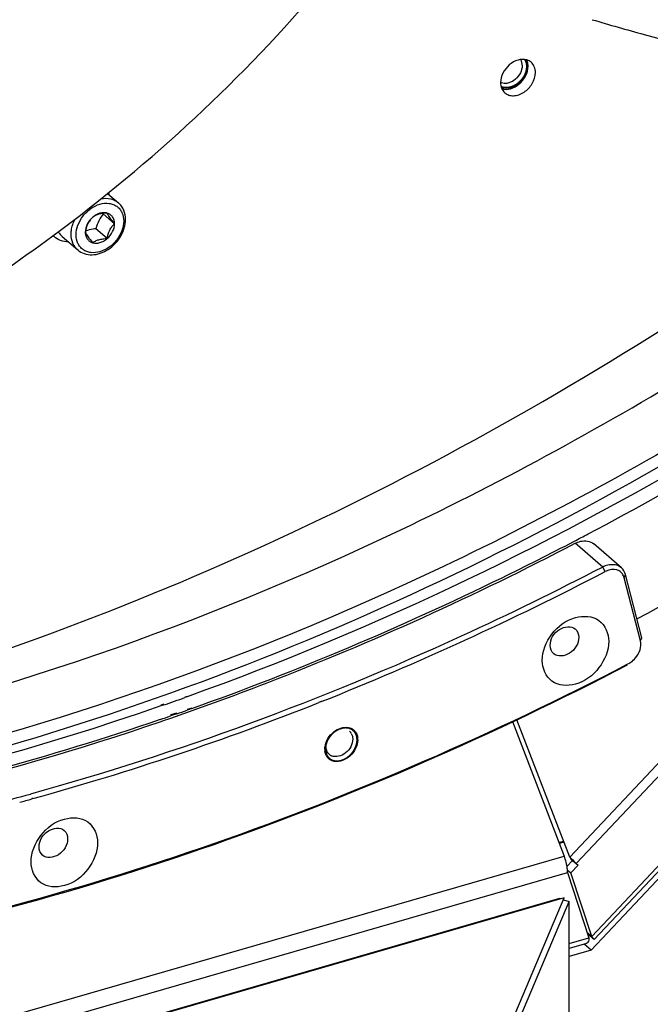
# Model space of a CAD drawing. Header units: millimetres. Extents: x 0 to 420, y 0 to 297.
# Tile 363 of 502: x 363 to 372, y 167 to 181. Entities that reach past the tile are written whole.
import ezdxf

# ---------------------------------------------------------------- set-up
doc = ezdxf.new("R2010")
doc.units = ezdxf.units.MM
doc.header["$LTSCALE"] = 23.1
doc.layers.get('0').update_dxf_attribs({"linetype": 'CONTINUOUS'})
doc.layers.add('02___PRT_ALL_AXES', color=7, linetype='CONTINUOUS')

msp = doc.modelspace()

# ---------------------------------------------------------------- linework, layer by layer
at = {"color": 7, "linetype": 'CONTINUOUS'}
for p, q in [((394.253, 192.71), (370.813, 167.851)), ((370.821, 168.037), (387.511, 185.745)), ((387.545, 185.708), (370.855, 167.999)), ((364.207, 178.181), (364.355, 178.054)), ((364.301, 177.769), (364.146, 177.903)), ((364.201, 177.566), (364.046, 177.701)), ((363.474, 177.593), (363.46, 177.605)), ((363.585, 177.596), (363.798, 177.411)), ((370.611, 169.034), (377.261, 176.089)), ((370.52, 169.122), (376.674, 175.651)), ((370.971, 173.082), (370.596, 173.406)), ((371.226, 173.072), (370.851, 173.397)), ((371.006, 173.021), (370.971, 173.082)), ((371.266, 172.935), (371.283, 172.979)), ((371.488, 172.073), (371.266, 172.935)), ((371.505, 172.117), (371.283, 172.979)), ((371.488, 172.073), (371.505, 172.117)), ((371.307, 171.755), (371.326, 171.765)), ((371.307, 171.755), (371.326, 171.765)), ((367.126, 171.247), (367.093, 171.234)), ((367.127, 171.244), (367.094, 171.231)), ((364.936, 170.975), (364.968, 170.986)), ((364.936, 170.974), (364.968, 170.985)), ((370.52, 169.122), (369.797, 170.998)), ((369.739, 170.971), (370.446, 169.135)), ((363.185, 169.924), (363.17, 169.92)), ((363.185, 169.92), (363.17, 169.916)), ((370.374, 169.323), (370.435, 169.341)), ((370.44, 169.328), (370.379, 169.31)), ((347.999, 162.655), (370.446, 169.135)), ((370.52, 169.122), (370.535, 169.1)), ((370.535, 169.1), (370.611, 169.034)), ((370.635, 169.01), (370.538, 168.907)), ((370.559, 169.076), (370.635, 169.01)), ((370.611, 169.034), (370.635, 169.01)), ((348.043, 162.434), (370.49, 168.913)), ((370.488, 168.95), (370.538, 168.907)), ((370.49, 168.913), (370.782, 168.022)), ((370.821, 168.037), (370.538, 168.907)), ((370.446, 168.565), (348.234, 162.153)), ((369.736, 166.885), (370.446, 168.565)), ((370.381, 168.556), (370.446, 168.565)), ((369.801, 166.839), (370.511, 168.518)), ((370.436, 168.54), (370.511, 168.518)), ((370.511, 153.148), (370.511, 168.518)), ((370.511, 167.944), (370.782, 168.022)), ((370.821, 168.037), (370.76, 168.089)), ((370.761, 168.086), (370.824, 168.023)), ((370.824, 168.023), (370.765, 168.074)), ((370.749, 167.943), (370.511, 167.874)), ((370.813, 167.851), (370.717, 167.934)), ((370.813, 167.851), (370.511, 167.763))]:
    msp.add_line(p, q, dxfattribs=at)
at = {"color": 3, "linetype": 'CONTINUOUS'}
for p, q in [((370.535, 169.1), (370.559, 169.076)), ((370.483, 168.995), (370.559, 169.076)), ((370.381, 168.556), (348.169, 162.144))]:
    msp.add_line(p, q, dxfattribs=at)
at = {"color": 7, "linetype": 'CONTINUOUS'}
for centre, radius, start, end in [((369.713, 179.915), 0.225, 359.2359, 359.9994), ((369.632, 179.809), 0.126, 243.1076, 250.5249), ((363.869, 178.102), 0.365, 9.5189, 14.5402), ((366.904, 180.025), 3.48, 217.4698, 217.5899), ((363.659, 177.806), 0.282, 225.3912, 229.1039), ((351.6, 210.28), 42.01, 291.6903, 297.5123), ((371.189, 172.029), 0.298, 297.5527, 303.6977), ((352.894, 207.09), 38.568, 285.476, 291.6032), ((367.434, 170.751), 0.118, 42.6069, 49.1303), ((367.47, 170.739), 0.154, 60.0508, 70.5842), ((367.431, 170.749), 0.122, 30.7879, 42.5451), ((367.413, 170.725), 0.211, 359.9278, 8.5473), ((367.385, 170.595), 0.211, 179.9278, 188.5473), ((367.443, 170.591), 0.269, 164.812, 172.0002), ((367.331, 170.579), 0.154, 207.6891, 218.2312), ((367.315, 170.613), 0.12, 229.1507, 240.9362), ((367.316, 170.616), 0.123, 240.917, 246.3579), ((353.53, 204.938), 36.255, 284.6072, 285.3905), ((353.506, 205.049), 36.438, 285.1108, 285.3799)]:
    msp.add_arc(centre, radius, start, end, dxfattribs=at)
for points, knots in [([(371.439, 172.373), (373.022, 173.224), (379.263, 177.066), (384.626, 182.302), (387.931, 186.727)], [0, 0, 0, 0, 0.245426, 1, 1, 1, 1]), ([(362.042, 176.637), (362.525, 176.941), (364.386, 178.21), (366.06, 179.757), (367.143, 181.041)], [0, 0, 0, 0, 0.253487, 1, 1, 1, 1]), ([(353.41, 169.969), (355.486, 170.112), (359.723, 170.822), (365.926, 172.997), (371.949, 176.234), (375.679, 179.001), (377.463, 180.526)], [0, 0, 0, 0, 0.23396, 0.479862, 0.736111, 1, 1, 1, 1]), ([(370.828, 180.554), (371.064, 180.484), (371.933, 180.237), (372.814, 180.028), (373.461, 179.914)], [0, 0, 0, 0, 0.272471, 1, 1, 1, 1]), ([(369.846, 180.009), (369.862, 179.985), (369.879, 179.92), (369.851, 179.822), (369.786, 179.737), (369.722, 179.7), (369.689, 179.69)], [0, 0, 0, 0, 0.217741, 0.469435, 0.740318, 1, 1, 1, 1]), ([(369.915, 180.009), (369.919, 180.002), (369.933, 179.973), (369.939, 179.94), (369.939, 179.915)], [0, 0, 0, 0, 0.23997, 1, 1, 1, 1]), ([(369.939, 179.912), (369.938, 179.85), (369.885, 179.723), (369.775, 179.643), (369.714, 179.625)], [0, 0, 0, 0, 0.494676, 1, 1, 1, 1]), ([(369.714, 179.625), (369.703, 179.622), (369.66, 179.613), (369.615, 179.617), (369.586, 179.628)], [0, 0, 0, 0, 0.26789, 1, 1, 1, 1]), ([(369.689, 179.69), (369.68, 179.688), (369.648, 179.681), (369.613, 179.683), (369.59, 179.691)], [0, 0, 0, 0, 0.266736, 1, 1, 1, 1]), ([(343.786, 171.669), (344.976, 171.201), (347.479, 170.452), (351.426, 169.92), (355.552, 169.97), (361.292, 170.823), (368.519, 173.361), (373.795, 176.641), (376.308, 178.567)], [0, 0, 0, 0, 0.110691, 0.22497, 0.343508, 0.466632, 0.725895, 1, 1, 1, 1]), ([(364.118, 178.11), (364.16, 178.118), (364.227, 178.118), (364.306, 178.089), (364.34, 178.067), (364.355, 178.054)], [0, 0, 0, 0, 0.51958, 0.762837, 1, 1, 1, 1]), ([(376.888, 178.065), (374.375, 176.138), (369.099, 172.859), (361.872, 170.32), (356.132, 169.468), (352.006, 169.418), (348.059, 169.949), (345.556, 170.699), (344.366, 171.167)], [0, 0, 0, 0, 0.274105, 0.533368, 0.656492, 0.77503, 0.889309, 1, 1, 1, 1]), ([(363.777, 177.617), (363.777, 177.662), (363.796, 177.755), (363.867, 177.879), (363.971, 177.979), (364.094, 178.042), (364.204, 178.054), (364.282, 178.035), (364.332, 178.009), (364.374, 177.97), (364.415, 177.905), (364.426, 177.844), (364.426, 177.805)], [0, 0, 0, 0, 0.129668, 0.269359, 0.410763, 0.544839, 0.665836, 0.721902, 0.775957, 0.829435, 0.883905, 1, 1, 1, 1]), ([(364.451, 177.826), (364.451, 177.869), (364.44, 177.935), (364.398, 178.009), (364.37, 178.04), (364.355, 178.054)], [0, 0, 0, 0, 0.511244, 0.757317, 1, 1, 1, 1]), ([(351.317, 169.382), (353.429, 169.205), (357.831, 169.348), (364.411, 170.916), (370.912, 173.765), (374.97, 176.406), (376.921, 177.898)], [0, 0, 0, 0, 0.230791, 0.475272, 0.73256, 1, 1, 1, 1]), ([(363.708, 177.626), (363.708, 177.643), (363.713, 177.714), (363.736, 177.783), (363.761, 177.831)], [0, 0, 0, 0, 0.238621, 1, 1, 1, 1]), ([(364.001, 177.855), (363.989, 177.843), (363.964, 177.816), (363.923, 177.75), (363.908, 177.692), (363.901, 177.653)], [0, 0, 0, 0, 0.230581, 0.47882, 1, 1, 1, 1]), ([(364.001, 177.855), (363.971, 177.829), (363.923, 177.767), (363.901, 177.69), (363.901, 177.653)], [0, 0, 0, 0, 0.51821, 1, 1, 1, 1]), ([(364.201, 177.913), (364.186, 177.917), (364.152, 177.921), (364.1, 177.913), (364.048, 177.89), (364.016, 177.868), (364.001, 177.855)], [0, 0, 0, 0, 0.224948, 0.467386, 0.727185, 1, 1, 1, 1]), ([(364.201, 177.913), (364.181, 177.912), (364.143, 177.91), (364.087, 177.9), (364.04, 177.881), (364.013, 177.864), (364.001, 177.855)], [0, 0, 0, 0, 0.28232, 0.551495, 0.791281, 1, 1, 1, 1]), ([(364.146, 177.903), (364.124, 177.874), (364.083, 177.81), (364.057, 177.738), (364.046, 177.701)], [0, 0, 0, 0, 0.486957, 1, 1, 1, 1]), ([(364.301, 177.769), (364.279, 177.796), (364.242, 177.842), (364.211, 177.892), (364.201, 177.913)], [0, 0, 0, 0, 0.612491, 1, 1, 1, 1]), ([(364.301, 177.769), (364.301, 177.785), (364.297, 177.818), (364.277, 177.862), (364.244, 177.895), (364.216, 177.909), (364.201, 177.913)], [0, 0, 0, 0, 0.266795, 0.515912, 0.756237, 1, 1, 1, 1]), ([(364.426, 177.805), (364.426, 177.76), (364.407, 177.667), (364.336, 177.543), (364.232, 177.442), (364.108, 177.38), (363.999, 177.367), (363.921, 177.386), (363.871, 177.413), (363.829, 177.451), (363.788, 177.517), (363.777, 177.577), (363.777, 177.617)], [0, 0, 0, 0, 0.129668, 0.269359, 0.410763, 0.544839, 0.665836, 0.721902, 0.775957, 0.829435, 0.883905, 1, 1, 1, 1]), ([(363.798, 177.411), (363.824, 177.389), (363.887, 177.353), (363.996, 177.339), (364.11, 177.36), (364.218, 177.414), (364.314, 177.494), (364.389, 177.595), (364.439, 177.707), (364.451, 177.787), (364.451, 177.826)], [0, 0, 0, 0, 0.110355, 0.224909, 0.346504, 0.475444, 0.609358, 0.744151, 0.875428, 1, 1, 1, 1]), ([(364.046, 177.701), (364.034, 177.699), (363.986, 177.692), (363.938, 177.681), (363.904, 177.669)], [0, 0, 0, 0, 0.261215, 1, 1, 1, 1]), ([(364.201, 177.566), (364.208, 177.606), (364.223, 177.664), (364.264, 177.729), (364.289, 177.756), (364.301, 177.769)], [0, 0, 0, 0, 0.52118, 0.769419, 1, 1, 1, 1]), ([(364.201, 177.566), (364.231, 177.593), (364.28, 177.654), (364.301, 177.732), (364.301, 177.769)], [0, 0, 0, 0, 0.51821, 1, 1, 1, 1]), ([(363.672, 177.52), (363.636, 177.521), (363.564, 177.533), (363.5, 177.57), (363.474, 177.593)], [0, 0, 0, 0, 0.51308, 1, 1, 1, 1]), ([(363.533, 177.659), (363.537, 177.653), (363.551, 177.63), (363.57, 177.609), (363.585, 177.596)], [0, 0, 0, 0, 0.25312, 1, 1, 1, 1]), ([(363.798, 177.411), (363.784, 177.424), (363.758, 177.452), (363.719, 177.523), (363.708, 177.585), (363.708, 177.626)], [0, 0, 0, 0, 0.238021, 0.481682, 1, 1, 1, 1]), ([(363.901, 177.653), (363.911, 177.632), (363.942, 177.582), (363.979, 177.537), (364.001, 177.509)], [0, 0, 0, 0, 0.387509, 1, 1, 1, 1]), ([(363.901, 177.653), (363.901, 177.636), (363.905, 177.604), (363.926, 177.56), (363.959, 177.526), (363.987, 177.513), (364.001, 177.509)], [0, 0, 0, 0, 0.266795, 0.515912, 0.756237, 1, 1, 1, 1]), ([(364.001, 177.509), (364.017, 177.504), (364.051, 177.5), (364.103, 177.509), (364.155, 177.531), (364.187, 177.554), (364.201, 177.566)], [0, 0, 0, 0, 0.224948, 0.467386, 0.727185, 1, 1, 1, 1]), ([(364.001, 177.509), (364.013, 177.518), (364.04, 177.535), (364.087, 177.553), (364.143, 177.563), (364.181, 177.566), (364.201, 177.566)], [0, 0, 0, 0, 0.208719, 0.448505, 0.71768, 1, 1, 1, 1]), ([(364.968, 170.985), (365.444, 171.148), (367.365, 171.847), (369.23, 172.695), (370.596, 173.406)], [0, 0, 0, 0, 0.246299, 1, 1, 1, 1]), ([(370.596, 173.406), (370.618, 173.418), (370.699, 173.451), (370.804, 173.438), (370.851, 173.397)], [0, 0, 0, 0, 0.284151, 1, 1, 1, 1]), ([(370.971, 173.082), (370.335, 172.751), (367.814, 171.517), (365.166, 170.538), (363.152, 169.983)], [0, 0, 0, 0, 0.255454, 1, 1, 1, 1]), ([(371.226, 173.072), (371.179, 173.113), (371.074, 173.126), (370.993, 173.093), (370.971, 173.082)], [0, 0, 0, 0, 0.715849, 1, 1, 1, 1]), ([(371.196, 173.029), (371.156, 173.052), (371.082, 173.054), (371.022, 173.029), (371.006, 173.021)], [0, 0, 0, 0, 0.721295, 1, 1, 1, 1]), ([(370.145, 171.806), (370.145, 171.934), (370.253, 172.191), (370.556, 172.426), (370.954, 172.411), (371.054, 172.173), (371.054, 172.068)], [0, 0, 0, 0, 0.271497, 0.54949, 0.778708, 1, 1, 1, 1]), ([(370.254, 172.011), (370.254, 172.095), (370.34, 172.256), (370.542, 172.284), (370.596, 172.237)], [0, 0, 0, 0, 0.540244, 1, 1, 1, 1]), ([(371.054, 172.068), (371.054, 171.94), (370.945, 171.683), (370.642, 171.448), (370.244, 171.464), (370.145, 171.702), (370.145, 171.806)], [0, 0, 0, 0, 0.271497, 0.54949, 0.778708, 1, 1, 1, 1]), ([(370.644, 172.123), (370.644, 172.039), (370.558, 171.879), (370.356, 171.85), (370.302, 171.897)], [0, 0, 0, 0, 0.540244, 1, 1, 1, 1]), ([(371.354, 171.781), (371.379, 171.798), (371.461, 171.87), (371.508, 171.995), (371.488, 172.073)], [0, 0, 0, 0, 0.269539, 1, 1, 1, 1]), ([(355.87, 167.29), (357.154, 167.362), (362.507, 167.993), (367.68, 169.857), (371.311, 171.747)], [0, 0, 0, 0, 0.239193, 1, 1, 1, 1]), ([(355.904, 167.313), (357.186, 167.386), (362.524, 168.014), (367.685, 169.871), (371.307, 171.755)], [0, 0, 0, 0, 0.239204, 1, 1, 1, 1]), ([(355.834, 169.145), (356.586, 169.188), (359.674, 169.479), (362.715, 170.215), (364.936, 170.974)], [0, 0, 0, 0, 0.242864, 1, 1, 1, 1]), ([(367.183, 170.661), (367.203, 170.736), (367.294, 170.864), (367.457, 170.907), (367.521, 170.885)], [0, 0, 0, 0, 0.532682, 1, 1, 1, 1]), ([(367.556, 170.734), (367.556, 170.662), (367.484, 170.526), (367.326, 170.478), (367.267, 170.504)], [0, 0, 0, 0, 0.526209, 1, 1, 1, 1]), ([(367.624, 170.725), (367.624, 170.72), (367.624, 170.708), (367.623, 170.697), (367.622, 170.692)], [0, 0, 0, 0, 0.494449, 1, 1, 1, 1]), ([(367.174, 170.595), (367.174, 170.6), (367.174, 170.612), (367.176, 170.623), (367.176, 170.628)], [0, 0, 0, 0, 0.494449, 1, 1, 1, 1]), ([(367.622, 170.692), (367.611, 170.611), (367.522, 170.465), (367.347, 170.411), (367.277, 170.435)], [0, 0, 0, 0, 0.528387, 1, 1, 1, 1]), ([(363.161, 169.056), (363.161, 169.184), (363.27, 169.441), (363.572, 169.676), (363.97, 169.661), (364.07, 169.423), (364.07, 169.318)], [0, 0, 0, 0, 0.271497, 0.54949, 0.778708, 1, 1, 1, 1]), ([(363.27, 169.261), (363.27, 169.345), (363.357, 169.505), (363.558, 169.534), (363.613, 169.487)], [0, 0, 0, 0, 0.540244, 1, 1, 1, 1]), ([(363.66, 169.373), (363.66, 169.289), (363.574, 169.128), (363.372, 169.1), (363.318, 169.147)], [0, 0, 0, 0, 0.540244, 1, 1, 1, 1]), ([(364.07, 169.318), (364.07, 169.19), (363.961, 168.933), (363.658, 168.698), (363.26, 168.713), (363.161, 168.952), (363.161, 169.056)], [0, 0, 0, 0, 0.271497, 0.54949, 0.778708, 1, 1, 1, 1]), ([(370.49, 168.913), (370.49, 168.931), (370.485, 169.007), (370.467, 169.081), (370.446, 169.135)], [0, 0, 0, 0, 0.234877, 1, 1, 1, 1]), ([(370.52, 169.122), (370.528, 169.114), (370.559, 169.085), (370.589, 169.056), (370.611, 169.034)], [0, 0, 0, 0, 0.267648, 1, 1, 1, 1]), ([(370.782, 168.022), (370.782, 168.012), (370.781, 167.984), (370.768, 167.948), (370.749, 167.943)], [0, 0, 0, 0, 0.33698, 1, 1, 1, 1]), ([(370.821, 168.037), (370.826, 168.032), (370.834, 168.023), (370.846, 168.011), (370.85, 168.005), (370.855, 168), (370.855, 167.999)], [0, 0, 0, 0, 0.420457, 0.735173, 0.930558, 1, 1, 1, 1]), ([(370.855, 167.999), (370.854, 167.999), (370.85, 168.002), (370.845, 168.005), (370.836, 168.014), (370.829, 168.019), (370.824, 168.023)], [0, 0, 0, 0, 0.069537, 0.262926, 0.576387, 1, 1, 1, 1])]:
    msp.add_open_spline(points, degree=3, knots=knots, dxfattribs=at)
at = {"color": 2, "linetype": 'CONTINUOUS'}
for points, knots in [([(369.903, 180.01), (369.904, 180.009), (369.906, 180.005), (369.908, 180.001), (369.91, 179.999), (369.91, 179.998), (369.911, 179.997), (369.911, 179.996), (369.912, 179.994), (369.913, 179.992), (369.914, 179.989), (369.916, 179.986), (369.917, 179.984), (369.917, 179.982), (369.918, 179.981), (369.918, 179.98), (369.919, 179.979), (369.92, 179.976), (369.921, 179.973), (369.922, 179.969), (369.923, 179.967), (369.923, 179.966), (369.923, 179.964), (369.924, 179.962), (369.925, 179.959), (369.926, 179.955), (369.926, 179.952), (369.927, 179.95), (369.927, 179.949), (369.927, 179.948), (369.927, 179.946), (369.928, 179.944), (369.928, 179.94), (369.929, 179.937), (369.929, 179.934), (369.929, 179.932), (369.929, 179.931), (369.929, 179.93), (369.929, 179.928), (369.93, 179.925), (369.93, 179.92), (369.93, 179.915), (369.93, 179.913)], [0, 0, 0, 0, 0.0625, 0.125, 0.140625, 0.15625, 0.164062, 0.171875, 0.1875, 0.21875, 0.25, 0.28125, 0.3125, 0.328125, 0.335938, 0.34375, 0.359375, 0.375, 0.4375, 0.46875, 0.484375, 0.5, 0.515625, 0.53125, 0.5625, 0.625, 0.640625, 0.65625, 0.664062, 0.671875, 0.6875, 0.71875, 0.75, 0.78125, 0.8125, 0.828125, 0.835938, 0.84375, 0.859375, 0.875, 0.9375, 1, 1, 1, 1]), ([(369.93, 179.913), (369.93, 179.908), (369.929, 179.9), (369.928, 179.89), (369.927, 179.883), (369.927, 179.877), (369.926, 179.873), (369.926, 179.872), (369.926, 179.87), (369.926, 179.87), (369.926, 179.869), (369.926, 179.868), (369.925, 179.867), (369.925, 179.866), (369.924, 179.863), (369.923, 179.86), (369.922, 179.856), (369.921, 179.851), (369.919, 179.844), (369.917, 179.838), (369.915, 179.832), (369.914, 179.829), (369.914, 179.826), (369.913, 179.825), (369.913, 179.824), (369.913, 179.823), (369.912, 179.823), (369.912, 179.822), (369.911, 179.82), (369.91, 179.817), (369.908, 179.813), (369.906, 179.809), (369.904, 179.804), (369.901, 179.799), (369.899, 179.794), (369.897, 179.79), (369.895, 179.786), (369.894, 179.783), (369.893, 179.781), (369.892, 179.779), (369.891, 179.778), (369.89, 179.777), (369.889, 179.775), (369.888, 179.773), (369.886, 179.771), (369.883, 179.767), (369.879, 179.761), (369.875, 179.754), (369.87, 179.748), (369.868, 179.744), (369.866, 179.741), (369.865, 179.74), (369.864, 179.739), (369.864, 179.738), (369.863, 179.737), (369.862, 179.736), (369.861, 179.734), (369.859, 179.732), (369.856, 179.73), (369.852, 179.725), (369.847, 179.72), (369.842, 179.715), (369.838, 179.711), (369.835, 179.708), (369.833, 179.705), (369.831, 179.703), (369.83, 179.702), (369.829, 179.701), (369.829, 179.7), (369.828, 179.7), (369.826, 179.698), (369.823, 179.696), (369.819, 179.693), (369.815, 179.69), (369.809, 179.685), (369.804, 179.681), (369.799, 179.677), (369.796, 179.675), (369.793, 179.672), (369.791, 179.671), (369.79, 179.67), (369.789, 179.669), (369.788, 179.669), (369.787, 179.668), (369.785, 179.667), (369.782, 179.666), (369.778, 179.664), (369.774, 179.661), (369.768, 179.658), (369.762, 179.654), (369.757, 179.652), (369.754, 179.65), (369.752, 179.649), (369.75, 179.648), (369.749, 179.647), (369.748, 179.647), (369.747, 179.646), (369.746, 179.646), (369.744, 179.645), (369.742, 179.645), (369.737, 179.643), (369.731, 179.641), (369.724, 179.638), (369.717, 179.636), (369.713, 179.635), (369.71, 179.634), (369.709, 179.633), (369.707, 179.632), (369.706, 179.632), (369.705, 179.632), (369.703, 179.631), (369.701, 179.631), (369.697, 179.631), (369.694, 179.63), (369.69, 179.629), (369.685, 179.629), (369.68, 179.628), (369.675, 179.627), (369.671, 179.627), (369.668, 179.626), (369.665, 179.626), (369.663, 179.626), (369.662, 179.625), (369.661, 179.625), (369.661, 179.625), (369.66, 179.625), (369.658, 179.626), (369.656, 179.626), (369.653, 179.626), (369.648, 179.626), (369.643, 179.627), (369.637, 179.627), (369.632, 179.627), (369.628, 179.628), (369.625, 179.628), (369.623, 179.628), (369.622, 179.628), (369.621, 179.628), (369.62, 179.628), (369.619, 179.628), (369.619, 179.629), (369.618, 179.629), (369.616, 179.629), (369.613, 179.63), (369.608, 179.632), (369.602, 179.634), (369.593, 179.637), (369.587, 179.639), (369.583, 179.64)], [0, 0, 0, 0, 0.03125, 0.046875, 0.0625, 0.078125, 0.082031, 0.085938, 0.087891, 0.089844, 0.09082, 0.091797, 0.09375, 0.097656, 0.101562, 0.109375, 0.117188, 0.125, 0.140625, 0.15625, 0.164062, 0.171875, 0.175781, 0.179688, 0.180664, 0.181641, 0.183594, 0.185547, 0.1875, 0.195312, 0.203125, 0.210938, 0.21875, 0.234375, 0.242188, 0.25, 0.257812, 0.265625, 0.269531, 0.273438, 0.275391, 0.277344, 0.28125, 0.285156, 0.289062, 0.296875, 0.3125, 0.328125, 0.34375, 0.351562, 0.355469, 0.359375, 0.361328, 0.363281, 0.365234, 0.367188, 0.371094, 0.375, 0.382812, 0.390625, 0.40625, 0.421875, 0.429688, 0.4375, 0.445312, 0.449219, 0.451172, 0.453125, 0.455078, 0.457031, 0.460938, 0.46875, 0.476562, 0.484375, 0.5, 0.515625, 0.523438, 0.53125, 0.539062, 0.542969, 0.544922, 0.546875, 0.548828, 0.550781, 0.554688, 0.5625, 0.570312, 0.578125, 0.59375, 0.609375, 0.617188, 0.625, 0.628906, 0.632812, 0.634766, 0.636719, 0.638672, 0.640625, 0.644531, 0.648438, 0.65625, 0.671875, 0.6875, 0.703125, 0.710938, 0.714844, 0.71875, 0.722656, 0.724609, 0.726562, 0.730469, 0.734375, 0.742188, 0.75, 0.757812, 0.765625, 0.78125, 0.789062, 0.796875, 0.804688, 0.8125, 0.814453, 0.816406, 0.818359, 0.819336, 0.820312, 0.824219, 0.828125, 0.835938, 0.84375, 0.859375, 0.875, 0.882812, 0.890625, 0.898438, 0.902344, 0.90625, 0.908203, 0.90918, 0.910156, 0.912109, 0.914062, 0.917969, 0.921875, 0.9375, 0.953125, 0.96875, 1, 1, 1, 1]), ([(367.326, 170.843), (367.323, 170.841), (367.319, 170.837), (367.313, 170.833), (367.309, 170.83), (367.306, 170.828), (367.304, 170.827), (367.302, 170.826), (367.301, 170.825), (367.3, 170.824), (367.298, 170.822), (367.295, 170.819), (367.29, 170.815), (367.286, 170.812), (367.283, 170.809), (367.281, 170.807), (367.28, 170.806), (367.279, 170.805), (367.277, 170.804), (367.276, 170.802), (367.272, 170.798), (367.267, 170.793), (367.263, 170.788), (367.26, 170.786), (367.259, 170.785), (367.258, 170.784), (367.257, 170.782), (367.256, 170.781), (367.254, 170.778), (367.25, 170.773), (367.246, 170.768), (367.242, 170.763), (367.241, 170.761), (367.239, 170.76), (367.239, 170.759), (367.238, 170.758), (367.236, 170.755), (367.234, 170.751), (367.231, 170.747), (367.227, 170.742), (367.225, 170.738), (367.223, 170.736), (367.223, 170.734), (367.222, 170.734), (367.222, 170.733), (367.221, 170.731), (367.22, 170.729), (367.218, 170.726), (367.216, 170.722), (367.212, 170.715), (367.21, 170.71), (367.208, 170.707)], [0, 0, 0, 0, 0.0625, 0.09375, 0.125, 0.140625, 0.15625, 0.164062, 0.171875, 0.179688, 0.1875, 0.21875, 0.25, 0.28125, 0.3125, 0.320312, 0.328125, 0.335938, 0.34375, 0.359375, 0.375, 0.4375, 0.46875, 0.484375, 0.492188, 0.5, 0.507812, 0.515625, 0.53125, 0.5625, 0.625, 0.640625, 0.65625, 0.664062, 0.671875, 0.679688, 0.6875, 0.71875, 0.75, 0.78125, 0.8125, 0.820312, 0.828125, 0.832031, 0.835938, 0.84375, 0.859375, 0.875, 0.90625, 0.9375, 1, 1, 1, 1]), ([(367.616, 170.723), (367.615, 170.727), (367.615, 170.733), (367.614, 170.741), (367.613, 170.747), (367.612, 170.752), (367.612, 170.756), (367.612, 170.759), (367.611, 170.762), (367.611, 170.764), (367.611, 170.765), (367.611, 170.765), (367.611, 170.766), (367.611, 170.767), (367.61, 170.767), (367.61, 170.769), (367.609, 170.771), (367.608, 170.774), (367.607, 170.778), (367.605, 170.782), (367.603, 170.788), (367.601, 170.792), (367.6, 170.796), (367.599, 170.799), (367.598, 170.801), (367.598, 170.803), (367.597, 170.804), (367.597, 170.805), (367.597, 170.806), (367.596, 170.806), (367.596, 170.807), (367.595, 170.808), (367.594, 170.81), (367.592, 170.812), (367.59, 170.815), (367.588, 170.819), (367.584, 170.823), (367.582, 170.827), (367.579, 170.83), (367.578, 170.833), (367.576, 170.835), (367.575, 170.836), (367.575, 170.837), (367.574, 170.838), (367.574, 170.838), (367.573, 170.839), (367.573, 170.839), (367.572, 170.84), (367.572, 170.84), (367.57, 170.841), (367.568, 170.843), (367.565, 170.845), (367.562, 170.848), (367.557, 170.852), (367.554, 170.855), (367.551, 170.857), (367.549, 170.859), (367.546, 170.86), (367.545, 170.862), (367.543, 170.863), (367.543, 170.863), (367.542, 170.864), (367.542, 170.864), (367.541, 170.864), (367.54, 170.865), (367.539, 170.865), (367.538, 170.866), (367.536, 170.866), (367.533, 170.868), (367.529, 170.869), (367.524, 170.872), (367.518, 170.874), (367.514, 170.876), (367.511, 170.877), (367.509, 170.878), (367.508, 170.878), (367.507, 170.879), (367.506, 170.879), (367.505, 170.879), (367.504, 170.88), (367.502, 170.88), (367.499, 170.88), (367.496, 170.881), (367.493, 170.881), (367.489, 170.882), (367.484, 170.882), (367.478, 170.883), (367.473, 170.884), (367.469, 170.884), (367.467, 170.885), (367.465, 170.885), (367.464, 170.885), (367.463, 170.885), (367.462, 170.885), (367.462, 170.885), (367.461, 170.885), (367.459, 170.885), (367.457, 170.885), (367.454, 170.885), (367.451, 170.884), (367.447, 170.884), (367.441, 170.883), (367.435, 170.883), (367.429, 170.882), (367.424, 170.882), (367.421, 170.881), (367.419, 170.881), (367.418, 170.881), (367.417, 170.881), (367.417, 170.881), (367.416, 170.88), (367.414, 170.88), (367.412, 170.879), (367.409, 170.879), (367.406, 170.878), (367.402, 170.876), (367.396, 170.874), (367.39, 170.872), (367.385, 170.871), (367.38, 170.869), (367.377, 170.868), (367.374, 170.868), (367.372, 170.867), (367.371, 170.867), (367.37, 170.866), (367.369, 170.865), (367.367, 170.864), (367.364, 170.863), (367.361, 170.861), (367.357, 170.859), (367.349, 170.855), (367.339, 170.85), (367.33, 170.845), (367.326, 170.843)], [0, 0, 0, 0, 0.03125, 0.046875, 0.0625, 0.078125, 0.085938, 0.09375, 0.101562, 0.105469, 0.107422, 0.109375, 0.111328, 0.112305, 0.113281, 0.117188, 0.125, 0.132812, 0.140625, 0.15625, 0.171875, 0.1875, 0.195312, 0.203125, 0.210938, 0.214844, 0.21875, 0.220703, 0.222656, 0.224609, 0.226562, 0.230469, 0.234375, 0.242188, 0.25, 0.265625, 0.28125, 0.296875, 0.304688, 0.3125, 0.320312, 0.324219, 0.328125, 0.330078, 0.332031, 0.333008, 0.333984, 0.335938, 0.339844, 0.34375, 0.351562, 0.359375, 0.375, 0.390625, 0.40625, 0.414062, 0.421875, 0.429688, 0.4375, 0.441406, 0.443359, 0.444336, 0.445312, 0.447266, 0.449219, 0.453125, 0.457031, 0.460938, 0.46875, 0.484375, 0.5, 0.515625, 0.53125, 0.539062, 0.542969, 0.546875, 0.550781, 0.552734, 0.554688, 0.558594, 0.5625, 0.570312, 0.578125, 0.585938, 0.59375, 0.609375, 0.625, 0.640625, 0.648438, 0.65625, 0.660156, 0.664062, 0.666016, 0.666992, 0.667969, 0.669922, 0.671875, 0.679688, 0.6875, 0.695312, 0.703125, 0.71875, 0.734375, 0.75, 0.765625, 0.769531, 0.773438, 0.775391, 0.777344, 0.779297, 0.78125, 0.785156, 0.789062, 0.796875, 0.804688, 0.8125, 0.828125, 0.84375, 0.859375, 0.867188, 0.875, 0.882812, 0.886719, 0.888672, 0.890625, 0.894531, 0.898438, 0.90625, 0.914062, 0.921875, 0.9375, 0.96875, 1, 1, 1, 1]), ([(367.183, 170.598), (367.183, 170.594), (367.183, 170.589), (367.184, 170.582), (367.185, 170.577), (367.185, 170.572), (367.186, 170.568), (367.186, 170.564), (367.186, 170.562), (367.186, 170.56), (367.187, 170.558), (367.187, 170.557), (367.187, 170.557), (367.187, 170.556), (367.187, 170.555), (367.188, 170.554), (367.188, 170.552), (367.189, 170.55), (367.19, 170.547), (367.191, 170.543), (367.193, 170.538), (367.194, 170.534), (367.196, 170.53), (367.197, 170.527), (367.197, 170.524), (367.198, 170.522), (367.198, 170.521), (367.199, 170.52), (367.199, 170.52), (367.199, 170.519), (367.2, 170.519), (367.2, 170.517), (367.201, 170.516), (367.203, 170.514), (367.204, 170.511), (367.206, 170.508), (367.209, 170.504), (367.211, 170.5), (367.213, 170.497), (367.215, 170.494), (367.216, 170.492), (367.217, 170.491), (367.218, 170.49), (367.218, 170.489), (367.218, 170.489), (367.219, 170.488), (367.219, 170.488), (367.22, 170.487), (367.22, 170.487), (367.221, 170.486), (367.222, 170.485), (367.224, 170.483), (367.226, 170.481), (367.229, 170.479), (367.232, 170.475), (367.236, 170.472), (367.239, 170.47), (367.241, 170.467), (367.242, 170.466), (367.243, 170.465), (367.244, 170.464), (367.245, 170.464), (367.246, 170.463), (367.246, 170.463), (367.247, 170.462), (367.247, 170.462), (367.248, 170.462), (367.249, 170.461), (367.25, 170.46), (367.252, 170.459), (367.255, 170.458), (367.258, 170.456), (367.262, 170.454), (367.266, 170.452), (367.27, 170.45), (367.273, 170.449), (367.275, 170.447), (367.276, 170.447), (367.277, 170.446), (367.278, 170.446), (367.279, 170.445), (367.279, 170.445), (367.28, 170.445), (367.281, 170.445), (367.283, 170.444), (367.286, 170.444), (367.289, 170.443), (367.293, 170.442), (367.297, 170.441), (367.302, 170.44), (367.306, 170.439), (367.309, 170.438), (367.311, 170.437), (367.313, 170.437), (367.315, 170.436), (367.315, 170.436), (367.316, 170.436), (367.317, 170.436), (367.317, 170.436), (367.319, 170.436), (367.321, 170.436), (367.323, 170.436), (367.327, 170.436), (367.331, 170.436), (367.336, 170.436), (367.341, 170.436), (367.345, 170.436), (367.349, 170.436), (367.351, 170.436), (367.353, 170.435), (367.355, 170.435), (367.356, 170.435), (367.356, 170.435), (367.357, 170.436), (367.358, 170.436), (367.359, 170.436), (367.362, 170.436), (367.364, 170.437), (367.368, 170.438), (367.372, 170.438), (367.378, 170.439), (367.383, 170.44), (367.388, 170.441), (367.391, 170.442), (367.394, 170.442), (367.396, 170.443), (367.398, 170.443), (367.398, 170.443), (367.399, 170.443), (367.4, 170.444), (367.401, 170.444), (367.402, 170.445), (367.404, 170.446), (367.407, 170.447), (367.41, 170.448), (367.415, 170.45), (367.42, 170.452), (367.425, 170.454), (367.43, 170.455), (367.433, 170.457), (367.436, 170.458), (367.438, 170.459), (367.44, 170.459), (367.44, 170.46), (367.441, 170.46), (367.442, 170.46), (367.443, 170.461), (367.444, 170.462), (367.446, 170.463), (367.449, 170.464), (367.452, 170.466), (367.456, 170.469), (367.461, 170.472), (367.466, 170.475), (367.471, 170.477), (367.474, 170.479), (367.477, 170.481), (367.479, 170.482), (367.48, 170.483), (367.481, 170.483), (367.482, 170.484), (367.482, 170.484), (367.483, 170.485), (367.484, 170.486), (367.486, 170.487), (367.489, 170.489), (367.492, 170.492), (367.496, 170.495), (367.5, 170.499), (367.505, 170.503), (367.509, 170.506), (367.512, 170.509), (367.514, 170.51), (367.516, 170.512), (367.518, 170.513), (367.518, 170.514), (367.519, 170.514), (367.519, 170.515), (367.52, 170.516), (367.521, 170.517), (367.523, 170.519), (367.525, 170.521), (367.528, 170.524), (367.531, 170.528), (367.536, 170.533), (367.54, 170.537), (367.543, 170.541), (367.546, 170.544), (367.548, 170.547), (367.55, 170.548), (367.551, 170.55), (367.552, 170.551), (367.552, 170.551), (367.553, 170.552), (367.553, 170.553), (367.554, 170.554), (367.556, 170.556), (367.557, 170.559), (367.559, 170.562), (367.562, 170.566), (367.566, 170.571), (367.569, 170.576), (367.572, 170.581), (367.574, 170.584), (367.576, 170.586), (367.577, 170.589), (367.578, 170.59), (367.579, 170.591), (367.579, 170.591), (367.579, 170.592), (367.58, 170.593), (367.58, 170.595), (367.582, 170.597), (367.583, 170.6), (367.584, 170.603), (367.587, 170.608), (367.589, 170.613), (367.591, 170.618), (367.594, 170.623), (367.595, 170.626), (367.596, 170.629), (367.598, 170.631), (367.598, 170.633), (367.599, 170.634), (367.599, 170.634), (367.599, 170.635), (367.599, 170.636), (367.6, 170.638), (367.601, 170.64), (367.601, 170.643), (367.602, 170.646), (367.604, 170.651), (367.605, 170.656), (367.607, 170.662), (367.608, 170.667), (367.609, 170.67), (367.61, 170.673), (367.61, 170.675), (367.611, 170.677), (367.611, 170.678), (367.611, 170.678), (367.611, 170.679), (367.612, 170.68), (367.612, 170.682), (367.612, 170.684), (367.612, 170.687), (367.612, 170.69), (367.613, 170.695), (367.614, 170.702), (367.615, 170.711), (367.615, 170.719), (367.616, 170.723)], [0, 0, 0, 0, 0.015625, 0.023438, 0.03125, 0.039062, 0.046875, 0.050781, 0.054688, 0.058594, 0.060547, 0.061523, 0.0625, 0.063477, 0.064453, 0.066406, 0.070312, 0.074219, 0.078125, 0.085938, 0.09375, 0.101562, 0.109375, 0.113281, 0.117188, 0.121094, 0.123047, 0.124023, 0.125, 0.125977, 0.126953, 0.128906, 0.132812, 0.136719, 0.140625, 0.148438, 0.15625, 0.164062, 0.171875, 0.175781, 0.179688, 0.181641, 0.183594, 0.185547, 0.186523, 0.1875, 0.188477, 0.189453, 0.191406, 0.193359, 0.195312, 0.199219, 0.203125, 0.210938, 0.21875, 0.226562, 0.234375, 0.238281, 0.242188, 0.244141, 0.246094, 0.248047, 0.249023, 0.25, 0.250977, 0.251953, 0.253906, 0.255859, 0.257812, 0.261719, 0.265625, 0.273438, 0.28125, 0.289062, 0.296875, 0.300781, 0.304688, 0.308594, 0.310547, 0.311523, 0.3125, 0.313477, 0.314453, 0.316406, 0.320312, 0.324219, 0.328125, 0.335938, 0.34375, 0.351562, 0.359375, 0.363281, 0.367188, 0.371094, 0.373047, 0.374023, 0.375, 0.375977, 0.376953, 0.378906, 0.382812, 0.386719, 0.390625, 0.398438, 0.40625, 0.414062, 0.421875, 0.425781, 0.429688, 0.433594, 0.435547, 0.436523, 0.4375, 0.438477, 0.439453, 0.441406, 0.445312, 0.449219, 0.453125, 0.460938, 0.46875, 0.476562, 0.484375, 0.488281, 0.492188, 0.496094, 0.498047, 0.499023, 0.5, 0.500977, 0.501953, 0.503906, 0.507812, 0.511719, 0.515625, 0.523438, 0.53125, 0.539062, 0.546875, 0.550781, 0.554688, 0.558594, 0.560547, 0.561523, 0.5625, 0.563477, 0.564453, 0.566406, 0.570312, 0.574219, 0.578125, 0.585938, 0.59375, 0.601562, 0.609375, 0.613281, 0.617188, 0.621094, 0.623047, 0.624023, 0.625, 0.625977, 0.626953, 0.628906, 0.632812, 0.636719, 0.640625, 0.648438, 0.65625, 0.664062, 0.671875, 0.675781, 0.679688, 0.683594, 0.685547, 0.686523, 0.6875, 0.688477, 0.689453, 0.691406, 0.695312, 0.699219, 0.703125, 0.710938, 0.71875, 0.726562, 0.734375, 0.738281, 0.742188, 0.746094, 0.748047, 0.749023, 0.75, 0.750977, 0.751953, 0.753906, 0.757812, 0.761719, 0.765625, 0.773438, 0.78125, 0.789062, 0.796875, 0.800781, 0.804688, 0.808594, 0.810547, 0.811523, 0.8125, 0.813477, 0.814453, 0.816406, 0.820312, 0.824219, 0.828125, 0.835938, 0.84375, 0.851562, 0.859375, 0.863281, 0.867188, 0.871094, 0.873047, 0.874023, 0.875, 0.875977, 0.876953, 0.878906, 0.882812, 0.886719, 0.890625, 0.898438, 0.90625, 0.914062, 0.921875, 0.925781, 0.929688, 0.933594, 0.935547, 0.936523, 0.9375, 0.938477, 0.939453, 0.941406, 0.945312, 0.949219, 0.953125, 0.960938, 0.96875, 0.984375, 1, 1, 1, 1]), ([(367.208, 170.707), (367.207, 170.704), (367.205, 170.7), (367.203, 170.694), (367.201, 170.691), (367.2, 170.688), (367.2, 170.686), (367.199, 170.683), (367.197, 170.68), (367.196, 170.676), (367.195, 170.674), (367.194, 170.671), (367.194, 170.669), (367.193, 170.666), (367.192, 170.663), (367.191, 170.659), (367.19, 170.656), (367.19, 170.654), (367.189, 170.653), (367.189, 170.652), (367.189, 170.651), (367.189, 170.65), (367.188, 170.648), (367.188, 170.644), (367.187, 170.64), (367.186, 170.636), (367.185, 170.633), (367.185, 170.631), (367.185, 170.628), (367.184, 170.625), (367.184, 170.622), (367.184, 170.619), (367.183, 170.617), (367.183, 170.616), (367.183, 170.615), (367.183, 170.613), (367.183, 170.61), (367.183, 170.604), (367.183, 170.6), (367.183, 170.598)], [0, 0, 0, 0, 0.0625, 0.125, 0.15625, 0.171875, 0.1875, 0.21875, 0.25, 0.28125, 0.3125, 0.328125, 0.34375, 0.375, 0.40625, 0.4375, 0.46875, 0.484375, 0.492188, 0.5, 0.507812, 0.515625, 0.53125, 0.5625, 0.625, 0.65625, 0.671875, 0.6875, 0.71875, 0.75, 0.78125, 0.8125, 0.828125, 0.835938, 0.84375, 0.859375, 0.875, 0.9375, 1, 1, 1, 1])]:
    msp.add_open_spline(points, degree=3, knots=knots, dxfattribs=at)
at = {"color": 7, "linetype": 'CONTINUOUS'}
for points in [[(371.24, 172.99), (371.228, 173.006), (371.213, 173.019), (371.196, 173.029)], [(371.283, 172.979), (371.274, 173.014), (371.254, 173.048), (371.226, 173.072)], [(371.266, 172.935), (371.26, 172.955), (371.252, 172.974), (371.24, 172.99)], [(370.596, 172.237), (370.628, 172.21), (370.644, 172.164), (370.644, 172.123)], [(370.302, 171.897), (370.271, 171.924), (370.254, 171.97), (370.254, 172.011)], [(367.547, 170.873), (367.571, 170.859), (367.591, 170.837), (367.604, 170.813)], [(367.536, 170.811), (367.55, 170.788), (367.556, 170.761), (367.556, 170.734)], [(367.604, 170.813), (367.613, 170.795), (367.619, 170.776), (367.622, 170.757)], [(367.201, 170.576), (367.195, 170.593), (367.192, 170.611), (367.192, 170.629)], [(367.237, 170.523), (367.221, 170.537), (367.208, 170.556), (367.201, 170.576)], [(367.194, 170.507), (367.185, 170.525), (367.179, 170.544), (367.176, 170.563)], [(367.277, 170.435), (367.251, 170.445), (367.227, 170.462), (367.21, 170.484)], [(363.613, 169.487), (363.644, 169.46), (363.66, 169.414), (363.66, 169.373)], [(363.318, 169.147), (363.287, 169.174), (363.27, 169.22), (363.27, 169.261)]]:
    msp.add_open_spline(points, degree=3, dxfattribs=at)
at = {"layer": '02___PRT_ALL_AXES', "color": 7, "linetype": 'CONTINUOUS'}
for p, q in [((365.294, 171.314), (365.263, 171.304)), ((365.294, 171.311), (365.263, 171.301)), ((364.975, 171.211), (364.934, 171.198)), ((364.975, 171.199), (364.935, 171.185)), ((365.356, 171.156), (365.293, 171.136)), ((365.357, 171.15), (365.293, 171.128)), ((365.15, 171.089), (365.065, 171.062)), ((365.151, 171.078), (365.066, 171.049))]:
    msp.add_line(p, q, dxfattribs=at)
for centre, radius, start, end in [((349.665, 213.499), 45.197, 297.8403, 303.506), ((350.528, 211.942), 43.417, 297.5046, 297.7934), ((350.747, 211.518), 42.94, 296.0378, 297.5069), ((351.6, 209.737), 40.965, 289.6227, 296.0596), ((352.236, 207.809), 38.763, 289.187, 289.6385), ((352.4, 207.639), 38.721, 289.2273, 289.4505), ((352.468, 207.444), 38.514, 288.8696, 289.0937)]:
    msp.add_arc(centre, radius, start, end, dxfattribs=at)
for points, knots in [([(369.934, 180.004), (369.896, 180.015), (369.805, 180.011), (369.688, 179.942), (369.601, 179.832), (369.575, 179.739), (369.575, 179.695)], [0, 0, 0, 0, 0.22454, 0.481713, 0.750278, 1, 1, 1, 1]), ([(369.952, 179.919), (369.952, 179.927), (369.95, 179.956), (369.943, 179.985), (369.934, 180.004)], [0, 0, 0, 0, 0.260994, 1, 1, 1, 1]), ([(369.593, 179.61), (369.631, 179.599), (369.722, 179.604), (369.839, 179.673), (369.926, 179.783), (369.952, 179.875), (369.952, 179.919)], [0, 0, 0, 0, 0.22454, 0.481713, 0.750278, 1, 1, 1, 1]), ([(370.052, 179.833), (370.052, 179.859), (370.043, 179.912), (370.012, 179.956), (369.994, 179.972)], [0, 0, 0, 0, 0.520002, 1, 1, 1, 1]), ([(369.634, 179.556), (369.649, 179.542), (369.688, 179.521), (369.757, 179.512), (369.829, 179.527), (369.924, 179.575), (370.018, 179.675), (370.052, 179.781), (370.052, 179.833)], [0, 0, 0, 0, 0.104878, 0.216376, 0.337972, 0.469196, 0.743063, 1, 1, 1, 1]), ([(369.575, 179.695), (369.575, 179.688), (369.577, 179.659), (369.584, 179.63), (369.593, 179.61)], [0, 0, 0, 0, 0.260994, 1, 1, 1, 1]), ([(375.151, 176.405), (374.37, 175.868), (371.255, 173.863), (367.889, 172.24), (365.294, 171.311)], [0, 0, 0, 0, 0.255857, 1, 1, 1, 1]), ([(364.935, 171.185), (361.635, 170.041), (354.976, 168.683), (348.181, 169.646), (345.183, 170.736)], [0, 0, 0, 0, 0.5226, 1, 1, 1, 1]), ([(364.924, 171), (364.169, 170.741), (361.208, 169.831), (358.126, 169.3), (355.83, 169.168)], [0, 0, 0, 0, 0.257631, 1, 1, 1, 1])]:
    msp.add_open_spline(points, degree=3, knots=knots, dxfattribs=at)
for points in [[(369.994, 179.972), (369.977, 179.987), (369.956, 179.998), (369.934, 180.004)], [(369.593, 179.61), (369.602, 179.59), (369.616, 179.571), (369.634, 179.556)]]:
    msp.add_open_spline(points, degree=3, dxfattribs=at)

doc.saveas('drawing.dxf')
